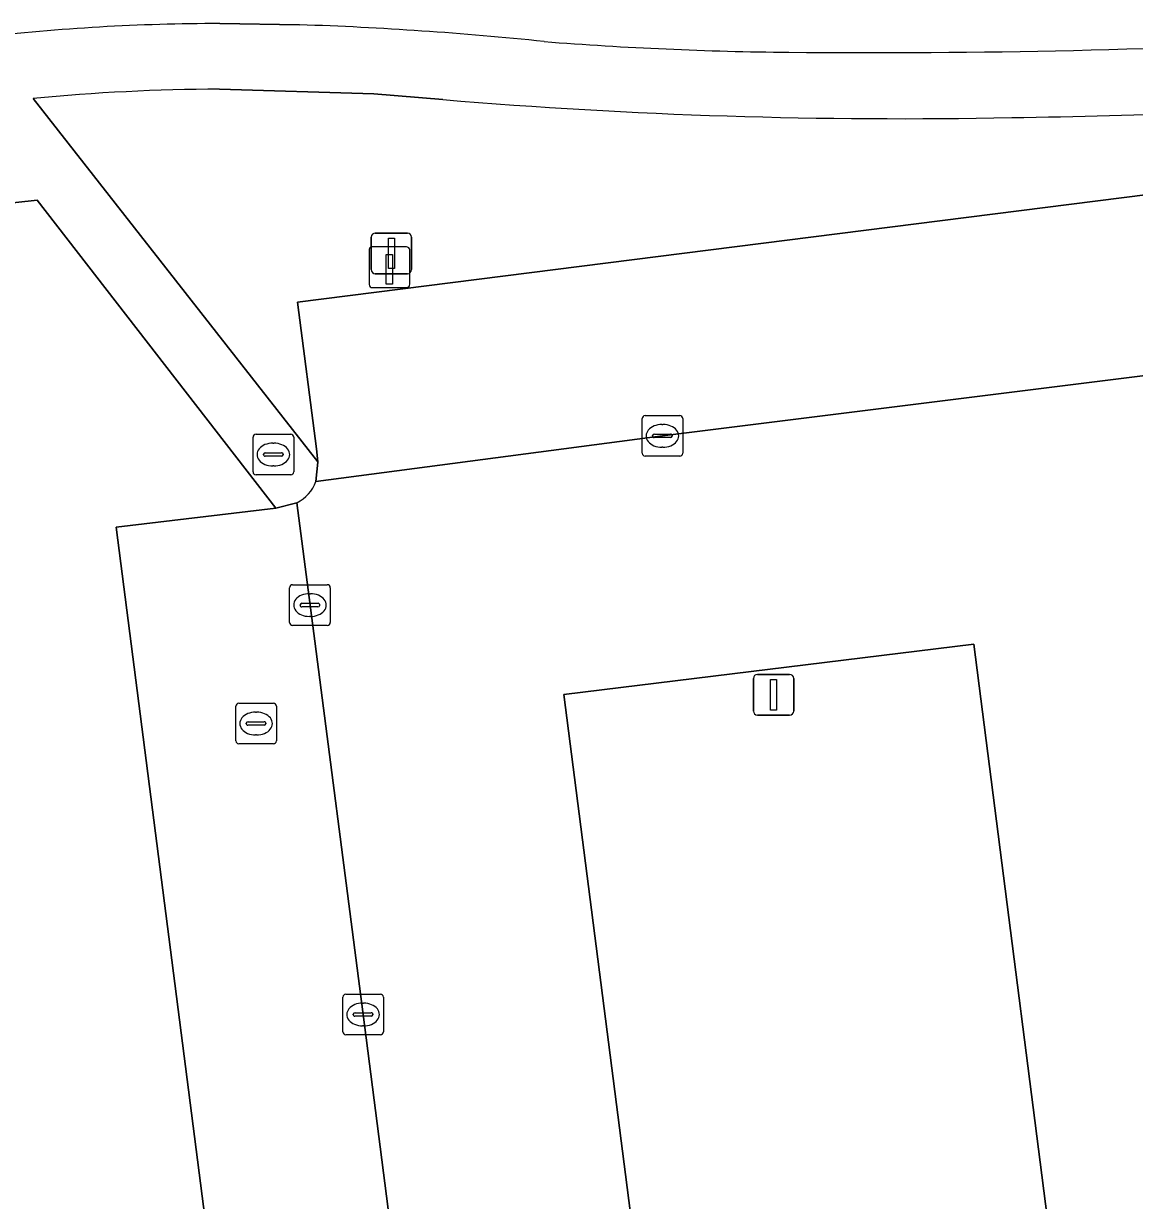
# Model space of a CAD drawing. Extents: x 161477 to 163040, y 383680 to 384871.
# Drawn here: x 161727.44 to 161754.76, y 383959.85 to 383988.79 of the extents above; entities that cross this region are included whole.
import ezdxf

# ---------------------------------------------------------------- set-up
doc = ezdxf.new("R2010")
doc.units = 0
for name, color, linetype in [('IMGEO_Berm_groen', 7, 'Continuous'), ('IMGEO_Fietspad_gesloten', 7, 'Continuous'), ('IMGEO_Groenvoorziening', 7, 'Continuous'), ('IMGEO_Kolk', 7, 'Continuous'), ('IMGEO_Laadpaal', 7, 'Continuous'), ('IMGEO_Lichtmast', 7, 'Continuous'), ('IMGEO_Parkeervlak_open', 7, 'Continuous'), ('IMGEO_Rijbaan_lokaal_open', 7, 'Continuous'), ('IMGEO_Rioolput', 7, 'Continuous'), ('IMGEO_Verkeersbordpaal', 7, 'Continuous'), ('IMGEO_Voetpad_open', 7, 'Continuous')]:
    doc.layers.add(name, color=color, linetype=linetype)

msp = doc.modelspace()

# ---------------------------------------------------------------- linework, layer by layer
at = {"layer": 'IMGEO_Berm_groen'}
for points in [[(161729.72, 383976.403), (161733.644, 383976.872), (161727.777, 383984.441), (161722.823, 383983.905), (161727.112, 383949.615), (161731.155, 383918.193)], [(161730.413, 383914.699), (161736.557, 383911.794), (161737.986, 383912.075), (161729.72, 383976.403)]]:
    msp.add_lwpolyline(points, dxfattribs=at)
at = {"layer": 'IMGEO_Fietspad_gesloten'}
msp.add_lwpolyline([(161732.268, 383988.785), (161734.227, 383988.754)], dxfattribs=at)
for centre, radius, start, end in [((161732.301, 383937.362), 51.423, 90.037, 96.6311), ((161731.354, 383902.506), 86.296, 84.08891, 88.092), ((161747.141, 384076.91), 88.836, 265.54501, 269.42959), ((161748.334, 384200.231), 212.162, 269.43905, 273.22101)]:
    msp.add_arc(centre, radius, start, end, dxfattribs=at)
at = {"layer": 'IMGEO_Groenvoorziening'}
for points in [[(161737.755, 383986.914), (161736.052, 383987.055), (161732.263, 383987.172)], [(161727.673, 383986.939), (161734.679, 383978.01), (161734.643, 383978.327), (161734.175, 383981.931), (161761.435, 383985.385), (161761.465, 383985.699), (161761.344, 383986.871)]]:
    msp.add_lwpolyline(points, dxfattribs=at)
for centre, radius, start, end in [((161732.419, 383938.772), 48.4, 90.1847, 95.6273), ((161748.996, 384121.716), 135.27, 265.23319, 271.1632), ((161749.158, 384165.281), 178.826, 270.82784, 273.90732)]:
    msp.add_arc(centre, radius, start, end, dxfattribs=at)
at = {"layer": 'IMGEO_Kolk'}
for p, q in [((161742.651, 383978.221), (161742.651, 383979.073)), ((161742.726, 383979.147), (161743.578, 383979.147)), ((161743.652, 383979.073), (161743.652, 383978.221)), ((161742.953, 383978.69), (161743.351, 383978.69)), ((161743.139, 383978.927), (161743.164, 383978.927)), ((161742.91, 383978.641), (161742.91, 383978.653)), ((161743.348, 383978.604), (161742.95, 383978.604)), ((161743.394, 383978.653), (161743.394, 383978.641)), ((161743.578, 383978.147), (161742.726, 383978.147)), ((161743.162, 383978.367), (161743.137, 383978.367)), ((161733.983, 383974.061), (161733.983, 383974.913)), ((161734.058, 383974.987), (161734.91, 383974.987)), ((161734.984, 383974.913), (161734.984, 383974.061)), ((161734.471, 383974.767), (161734.496, 383974.767)), ((161734.242, 383974.481), (161734.242, 383974.493)), ((161734.68, 383974.444), (161734.282, 383974.444)), ((161734.285, 383974.53), (161734.683, 383974.53)), ((161734.726, 383974.493), (161734.726, 383974.481)), ((161734.494, 383974.207), (161734.469, 383974.207)), ((161734.91, 383973.987), (161734.058, 383973.987)), ((161735.29, 383963.995), (161735.29, 383964.847)), ((161735.365, 383964.921), (161736.217, 383964.921)), ((161736.291, 383964.847), (161736.291, 383963.995)), ((161735.778, 383964.701), (161735.803, 383964.701)), ((161735.549, 383964.415), (161735.549, 383964.427)), ((161735.987, 383964.378), (161735.589, 383964.378)), ((161735.592, 383964.464), (161735.99, 383964.464)), ((161736.033, 383964.427), (161736.033, 383964.415)), ((161736.217, 383963.921), (161735.365, 383963.921)), ((161735.801, 383964.141), (161735.776, 383964.141))]:
    msp.add_line(p, q, dxfattribs=at)
for points in [[(161742.651, 383978.221), (161742.651, 383979.073)], [(161742.726, 383979.147), (161743.578, 383979.147)], [(161743.652, 383979.073), (161743.652, 383978.221)], [(161743.578, 383978.147), (161742.726, 383978.147)], [(161733.983, 383974.061), (161733.983, 383974.913)], [(161734.058, 383974.987), (161734.91, 383974.987)], [(161734.984, 383974.913), (161734.984, 383974.061)], [(161734.91, 383973.987), (161734.058, 383973.987)], [(161735.29, 383963.995), (161735.29, 383964.847)], [(161735.365, 383964.921), (161736.217, 383964.921)], [(161736.291, 383964.847), (161736.291, 383963.995)], [(161736.217, 383963.921), (161735.365, 383963.921)]]:
    msp.add_lwpolyline(points, dxfattribs=at)
for centre, radius, start, end in [((161742.728, 383979.071), 0.0765, 91.552, 178.448), ((161742.728, 383979.071), 0.0765, 91.552, 178.448), ((161743.576, 383979.071), 0.0765, 1.552, 88.448), ((161743.576, 383979.071), 0.0765, 1.552, 88.448), ((161742.95, 383978.65), 0.0403, 85.8775, 175.7526), ((161743.355, 383978.652), 0.0386, 1.7309, 96.639), ((161742.947, 383978.64), 0.0366, 178.938, 274.7102), ((161743.351, 383978.647), 0.043, 264.8664, 352.4533), ((161742.728, 383978.223), 0.0765, 181.552, 268.448), ((161742.728, 383978.223), 0.0765, 181.552, 268.448), ((161743.576, 383978.223), 0.0765, 271.552, 358.448), ((161743.576, 383978.223), 0.0765, 271.552, 358.448), ((161734.06, 383974.911), 0.0765, 91.552, 178.448), ((161734.06, 383974.911), 0.0765, 91.552, 178.448), ((161734.908, 383974.911), 0.0765, 1.552, 88.448), ((161734.908, 383974.911), 0.0765, 1.552, 88.448), ((161734.282, 383974.49), 0.0403, 85.8775, 175.7526), ((161734.279, 383974.48), 0.0366, 178.938, 274.7102), ((161734.683, 383974.487), 0.043, 264.8664, 352.4533), ((161734.687, 383974.492), 0.0386, 1.7309, 96.639), ((161734.06, 383974.063), 0.0765, 181.552, 268.448), ((161734.06, 383974.063), 0.0765, 181.552, 268.448), ((161734.908, 383974.063), 0.0765, 271.552, 358.448), ((161734.908, 383974.063), 0.0765, 271.552, 358.448), ((161735.367, 383964.845), 0.0765, 91.552, 178.448), ((161735.367, 383964.845), 0.0765, 91.552, 178.448), ((161736.215, 383964.845), 0.0765, 1.552, 88.448), ((161736.215, 383964.845), 0.0765, 1.552, 88.448), ((161735.589, 383964.424), 0.0403, 85.8775, 175.7526), ((161735.586, 383964.414), 0.0366, 178.938, 274.7102), ((161735.99, 383964.421), 0.043, 264.8664, 352.4533), ((161735.994, 383964.426), 0.0386, 1.7309, 96.639), ((161735.367, 383963.997), 0.0765, 181.552, 268.448), ((161735.367, 383963.997), 0.0765, 181.552, 268.448), ((161736.215, 383963.997), 0.0765, 271.552, 358.448), ((161736.215, 383963.997), 0.0765, 271.552, 358.448)]:
    msp.add_arc(centre, radius, start, end, dxfattribs=at)
for centre, major_axis, ratio, start_param, end_param in [((161743.138, 383978.647), (-0.387, 0.002), 0.722429, 4.712389, 7.853982), ((161743.163, 383978.647), (-0.39, 0.002), 0.717154, 1.570796, 4.712389), ((161734.47, 383974.487), (-0.387, 0.002), 0.722429, 4.712389, 7.853982), ((161734.495, 383974.487), (-0.39, 0.002), 0.717154, 1.570796, 4.712389), ((161735.777, 383964.421), (-0.387, 0.002), 0.722429, 4.712389, 7.853982), ((161735.802, 383964.421), (-0.39, 0.002), 0.717154, 1.570796, 4.712389)]:
    msp.add_ellipse(centre, major_axis=major_axis, ratio=ratio, start_param=start_param, end_param=end_param, dxfattribs=at)
at = {"layer": 'IMGEO_Laadpaal'}
for p, q in [((161736.855, 383983.294), (161736.014, 383983.294)), ((161736.855, 383983.294), (161736.014, 383983.294)), ((161735.939, 383983.21), (161735.939, 383982.369)), ((161735.939, 383983.21), (161735.939, 383982.369)), ((161736.939, 383982.378), (161736.939, 383983.219)), ((161736.939, 383982.378), (161736.939, 383983.219)), ((161736.023, 383982.294), (161736.864, 383982.294)), ((161736.023, 383982.294), (161736.864, 383982.294))]:
    msp.add_line(p, q, dxfattribs=at)
msp.add_lwpolyline([(161736.354, 383983.107), (161736.514, 383983.107), (161736.514, 383982.374), (161736.354, 383982.374), (161736.354, 383983.107)], dxfattribs=at)
for centre, start, end in [((161736.017, 383983.216), 92.4484, 184.2845), ((161736.017, 383983.216), 92.4484, 184.2845), ((161736.861, 383983.216), 2.4484, 94.2845), ((161736.861, 383983.216), 2.4484, 94.2845), ((161736.017, 383982.372), 182.4484, 274.2845), ((161736.017, 383982.372), 182.4484, 274.2845), ((161736.861, 383982.372), 272.4484, 4.2845), ((161736.861, 383982.372), 272.4484, 4.2845)]:
    msp.add_arc(centre, 0.0779, start, end, dxfattribs=at)
at = {"layer": 'IMGEO_Lichtmast'}
for p, q in [((161745.39, 383971.881), (161745.39, 383972.681)), ((161745.39, 383972.681), (161745.39, 383971.881)), ((161745.49, 383972.781), (161746.28, 383972.781)), ((161746.28, 383972.781), (161745.49, 383972.781)), ((161746.38, 383972.681), (161746.38, 383971.881)), ((161746.38, 383971.881), (161746.38, 383972.681)), ((161746.28, 383971.781), (161745.49, 383971.781)), ((161745.49, 383971.781), (161746.28, 383971.781))]:
    msp.add_line(p, q, dxfattribs=at)
msp.add_lwpolyline([(161745.81, 383972.656), (161745.96, 383972.656), (161745.96, 383971.906), (161745.81, 383971.906), (161745.81, 383972.656)], dxfattribs=at)
for centre, start, end in [((161745.49, 383972.681), 90, 180), ((161745.49, 383972.681), 90, 180), ((161746.28, 383972.681), 0, 90), ((161746.28, 383972.681), 360, 90), ((161745.49, 383971.881), 180, 270), ((161745.49, 383971.881), 180, 270), ((161746.28, 383971.881), 270, 0), ((161746.28, 383971.881), 270, 0)]:
    msp.add_arc(centre, 0.1, start, end, dxfattribs=at)
at = {"layer": 'IMGEO_Parkeervlak_open'}
for points in [[(161761.87, 383982.007), (161761.435, 383985.385), (161734.175, 383981.931), (161734.643, 383978.327), (161734.679, 383978.01), (161734.68, 383977.998), (161734.63, 383977.526), (161743.152, 383978.646), (161758.039, 383980.506), (161762.923, 383981.138)], [(161742.569, 383911.694), (161742.15, 383915.115), (161740.87, 383924.977), (161739.597, 383934.929), (161738.296, 383944.907), (161737.057, 383954.597), (161735.792, 383964.421), (161734.485, 383974.487), (161734.162, 383977.001), (161733.644, 383976.872), (161729.72, 383976.403), (161737.986, 383912.075), (161741.483, 383912.54)]]:
    msp.add_lwpolyline(points, dxfattribs=at)
msp.add_lwpolyline([(161747.644, 383918.446), (161757.597, 383920.534), (161750.812, 383973.527), (161740.724, 383972.292)], close=True, dxfattribs=at)
at = {"layer": 'IMGEO_Rijbaan_lokaal_open'}
for points in [[(161762.923, 383981.138), (161758.039, 383980.506), (161743.152, 383978.646), (161734.63, 383977.526)], [(161734.162, 383977.001), (161734.485, 383974.487), (161735.792, 383964.421), (161737.057, 383954.597), (161738.296, 383944.907), (161739.597, 383934.929), (161740.87, 383924.977), (161742.15, 383915.115), (161742.569, 383911.694), (161742.627, 383911.309), (161750.008, 383912.915), (161762.625, 383915.647), (161773.251, 383917.914), (161779.862, 383919.357), (161773.994, 383965.636), (161770.585, 383965.224), (161761.306, 383964.05)]]:
    msp.add_lwpolyline(points, dxfattribs=at)
msp.add_lwpolyline([(161747.644, 383918.446), (161740.724, 383972.292), (161750.812, 383973.527), (161757.597, 383920.534)], close=True, dxfattribs=at)
msp.add_arc((161733.731, 383977.856), 0.957, 296.7316, 339.8389, dxfattribs=at)
at = {"layer": 'IMGEO_Rioolput'}
for p, q in [((161733.158, 383978.688), (161734.01, 383978.688)), ((161733.083, 383977.762), (161733.083, 383978.614)), ((161733.571, 383978.468), (161733.596, 383978.468)), ((161734.084, 383978.614), (161734.084, 383977.762)), ((161733.342, 383978.182), (161733.342, 383978.194)), ((161733.78, 383978.145), (161733.382, 383978.145)), ((161733.385, 383978.231), (161733.783, 383978.231)), ((161733.826, 383978.194), (161733.826, 383978.182)), ((161733.594, 383977.908), (161733.569, 383977.908)), ((161734.01, 383977.688), (161733.158, 383977.688)), ((161732.734, 383972.074), (161733.586, 383972.074)), ((161732.659, 383971.148), (161732.659, 383972)), ((161733.147, 383971.854), (161733.172, 383971.854)), ((161733.66, 383972), (161733.66, 383971.148)), ((161732.918, 383971.568), (161732.918, 383971.58)), ((161733.356, 383971.531), (161732.958, 383971.531)), ((161732.961, 383971.617), (161733.359, 383971.617)), ((161733.402, 383971.58), (161733.402, 383971.568)), ((161733.17, 383971.294), (161733.145, 383971.294)), ((161733.586, 383971.074), (161732.734, 383971.074))]:
    msp.add_line(p, q, dxfattribs=at)
for points in [[(161733.158, 383978.688), (161734.01, 383978.688)], [(161733.083, 383977.762), (161733.083, 383978.614)], [(161734.084, 383978.614), (161734.084, 383977.762)], [(161734.01, 383977.688), (161733.158, 383977.688)], [(161732.734, 383972.074), (161733.586, 383972.074)], [(161732.659, 383971.148), (161732.659, 383972)], [(161733.66, 383972), (161733.66, 383971.148)], [(161733.586, 383971.074), (161732.734, 383971.074)]]:
    msp.add_lwpolyline(points, dxfattribs=at)
for centre, radius, start, end in [((161733.16, 383978.612), 0.0765, 91.552, 178.448), ((161733.16, 383978.612), 0.0765, 91.552, 178.448), ((161734.008, 383978.612), 0.0765, 1.552, 88.448), ((161734.008, 383978.612), 0.0765, 1.552, 88.448), ((161733.382, 383978.191), 0.0403, 85.8775, 175.7526), ((161733.379, 383978.181), 0.0366, 178.938, 274.7102), ((161733.783, 383978.188), 0.043, 264.8664, 352.4533), ((161733.787, 383978.193), 0.0386, 1.7309, 96.639), ((161733.16, 383977.764), 0.0765, 181.552, 268.448), ((161733.16, 383977.764), 0.0765, 181.552, 268.448), ((161734.008, 383977.764), 0.0765, 271.552, 358.448), ((161734.008, 383977.764), 0.0765, 271.552, 358.448), ((161732.736, 383971.998), 0.0765, 91.552, 178.448), ((161732.736, 383971.998), 0.0765, 91.552, 178.448), ((161733.584, 383971.998), 0.0765, 1.552, 88.448), ((161733.584, 383971.998), 0.0765, 1.552, 88.448), ((161732.958, 383971.577), 0.0403, 85.8775, 175.7526), ((161732.955, 383971.567), 0.0366, 178.938, 274.7102), ((161733.359, 383971.574), 0.043, 264.8664, 352.4533), ((161733.363, 383971.579), 0.0386, 1.7309, 96.639), ((161732.736, 383971.15), 0.0765, 181.552, 268.448), ((161732.736, 383971.15), 0.0765, 181.552, 268.448), ((161733.584, 383971.15), 0.0765, 271.552, 358.448), ((161733.584, 383971.15), 0.0765, 271.552, 358.448)]:
    msp.add_arc(centre, radius, start, end, dxfattribs=at)
for centre, major_axis, ratio, start_param, end_param in [((161733.57, 383978.188), (-0.387, 0.002), 0.722429, 4.712389, 7.853982), ((161733.595, 383978.188), (-0.39, 0.002), 0.717154, 1.570796, 4.712389), ((161733.146, 383971.574), (-0.387, 0.002), 0.722429, 4.712389, 7.853982), ((161733.171, 383971.574), (-0.39, 0.002), 0.717154, 1.570796, 4.712389)]:
    msp.add_ellipse(centre, major_axis=major_axis, ratio=ratio, start_param=start_param, end_param=end_param, dxfattribs=at)
at = {"layer": 'IMGEO_Verkeersbordpaal'}
for p, q in [((161736.091, 383983.634), (161736.881, 383983.634)), ((161736.881, 383983.634), (161736.091, 383983.634)), ((161735.991, 383982.734), (161735.991, 383983.534)), ((161735.991, 383983.534), (161735.991, 383982.734)), ((161736.981, 383983.534), (161736.981, 383982.734)), ((161736.981, 383982.734), (161736.981, 383983.534)), ((161736.881, 383982.634), (161736.091, 383982.634)), ((161736.091, 383982.634), (161736.881, 383982.634))]:
    msp.add_line(p, q, dxfattribs=at)
msp.add_lwpolyline([(161736.411, 383983.509), (161736.561, 383983.509), (161736.561, 383982.759), (161736.411, 383982.759), (161736.411, 383983.509)], dxfattribs=at)
for centre, start, end in [((161736.091, 383983.534), 90, 180), ((161736.091, 383983.534), 90, 180), ((161736.881, 383983.534), 0, 90), ((161736.881, 383983.534), 360, 90), ((161736.091, 383982.734), 180, 270), ((161736.091, 383982.734), 180, 270), ((161736.881, 383982.734), 270, 0), ((161736.881, 383982.734), 270, 0)]:
    msp.add_arc(centre, 0.1, start, end, dxfattribs=at)
at = {"layer": 'IMGEO_Voetpad_open'}
for points in [[(161734.227, 383988.754), (161732.268, 383988.785)], [(161732.263, 383987.172), (161736.052, 383987.055), (161737.755, 383986.914)], [(161734.63, 383977.526), (161734.68, 383977.998), (161734.679, 383978.01), (161727.673, 383986.939)], [(161722.823, 383983.905), (161727.777, 383984.441), (161733.644, 383976.872), (161734.162, 383977.001)]]:
    msp.add_lwpolyline(points, dxfattribs=at)
for centre, radius, start, end in [((161732.301, 383937.362), 51.423, 90.037, 96.6311), ((161731.354, 383902.506), 86.296, 84.08891, 88.092), ((161747.141, 384076.91), 88.836, 265.54501, 269.42959), ((161748.334, 384200.231), 212.162, 269.43905, 273.22101), ((161732.419, 383938.772), 48.4, 90.1847, 95.6273), ((161748.996, 384121.716), 135.27, 265.23319, 271.1632), ((161749.158, 384165.281), 178.826, 270.82784, 273.90732), ((161733.731, 383977.856), 0.957, 296.7316, 339.8389)]:
    msp.add_arc(centre, radius, start, end, dxfattribs=at)

doc.saveas('drawing.dxf')
